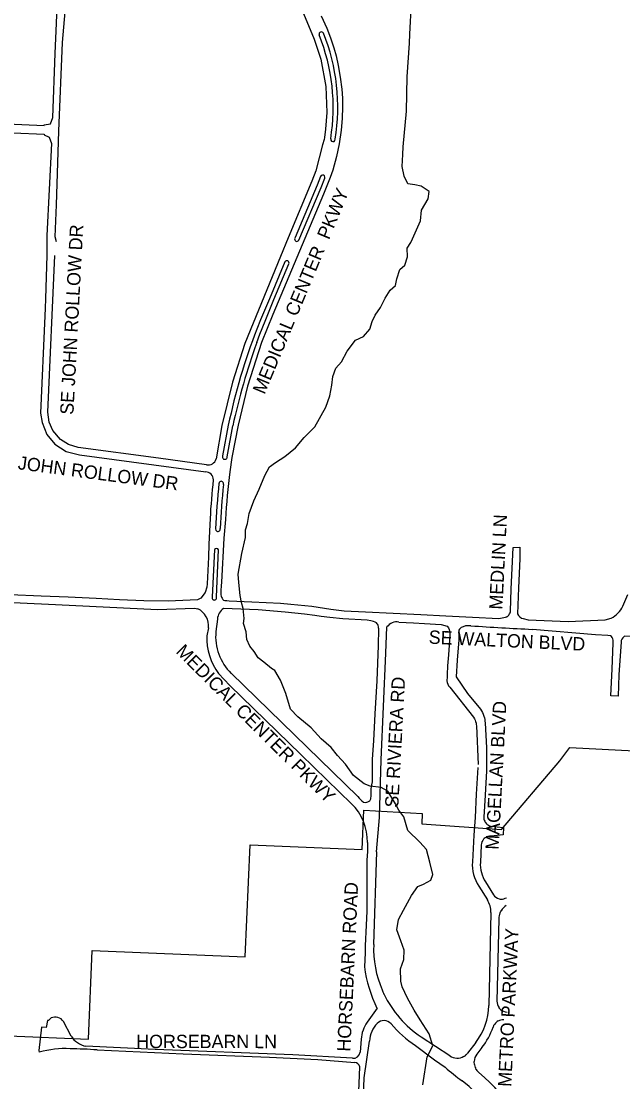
# Model space of a CAD drawing. Extents: x 0 to 712119, y 0 to 761125.
# Drawn here: x 666380 to 668635, y 734082 to 738055 of the extents above; entities that cross this region are included whole.
import ezdxf

# ---------------------------------------------------------------- set-up
doc = ezdxf.new("R2010")
doc.units = 0
for name, color, linetype in [('city boundary', 7, 'Continuous'), ('PAVED ROADS', 7, 'Continuous'), ('stream or creek', 7, 'Continuous'), ('street names', 7, 'Continuous')]:
    doc.layers.add(name, color=color, linetype=linetype)

msp = doc.modelspace()

# ---------------------------------------------------------------- linework, layer by layer
at = {"layer": 'city boundary'}
msp.add_lwpolyline([(666333.6, 734254.3), (666631.5, 734242.2), (666645.8, 734573.5), (667219.7, 734550), (667237.9, 734970.5), (667657.5, 734952.4), (667663.8, 735099.3), (667883.4, 735087.6), (667881.1, 735049), (668181, 735027.7), (668399.2, 735284.4), (668436.5, 735335.1), (668799.7, 735315.2)], dxfattribs=at)
at = {"layer": 'PAVED ROADS'}
for points in [[(666156.9, 737678.7), (666466, 737664.9), (666466, 737666.6), (666489, 737671.2), (666498.2, 737694.2), (666507.4, 737933.9), (666512.1, 738048.7), (666530.6, 738499.6), (666521.4, 738518), (666499.2, 738529.1), (666488.3, 738529.5), (666336.5, 738536.5)], [(666511.8, 737229.5), (666507.2, 737247.8), (666511.9, 737368.1), (666521.1, 737643.7), (666535, 737975.2), (666544.2, 738090), (666558.1, 738443.6), (666558.1, 738494.1), (666567.3, 738518), (666586.6, 738525.7), (666843.8, 738515.9), (666978.3, 738511), (666997.8, 738510.5), (667005.4, 738510.4), (667223.8, 738500.8), (667305, 738500.4)], [(667391, 738188), (667394.1, 738181), (667437.9, 738084.5), (667478.6, 737988.3), (667503, 737913.4), (667521.6, 737810.4), (667525.6, 737713), (667520.7, 737650.6), (667516.9, 737620.1), (667515.2, 737611.7), (667509.9, 737592.7), (667484.3, 737495.1), (667469.7, 737455.8), (667380.5, 737243.7), (667352.2, 737174.5), (667218.3, 736848.1), (667172.2, 736703.7), (667132.1, 736541.3), (667110.1, 736416)], [(667504.5, 738075.7), (667525.5, 738029.1), (667539.1, 737993.3), (667551.2, 737956.3), (667560.1, 737925.9), (667568.3, 737889.5), (667575.9, 737845.8), (667581.5, 737800.6), (667583.7, 737766.5), (667584.8, 737734.1), (667582.8, 737691.1), (667579.3, 737647.7), (667571.9, 737596.3), (667562.1, 737548.4), (667547.5, 737497), (667538.4, 737469.9), (667512.9, 737407.1), (667323.1, 736956.2), (667281.2, 736851.4), (667227.5, 736687.6), (667192.6, 736542.5), (667169.6, 736421.4), (667161.8, 736367.8)], [(667497, 738004), (667497, 738004)], [(666349.5, 737637.4), (666466, 737632.6), (666466, 737629.9), (666484.4, 737620.7), (666493.6, 737597.8), (666475.1, 737252.4), (666475.1, 737179), (666470.3, 737015.1), (666469.8, 736979.8), (666468.1, 736951.9), (666452.4, 736586.7), (666457.9, 736551.9), (666475.7, 736507), (666506.1, 736470.3), (666548.3, 736443.3), (666598.5, 736430.5), (667071.3, 736367)], [(667502.2, 737473.3), (667489.1, 737441.3), (667406.6, 737245.5), (667405.4, 737242.8), (667405.4, 737242.8)], [(667420.5, 737234.8), (667504.7, 737432.7), (667518.1, 737467.2)], [(667073.9, 736394), (666893.9, 736418.1), (666592.7, 736458.4), (666556.5, 736469.4), (666526.5, 736488.6), (666498.6, 736522.4), (666484.1, 736553.5), (666479.7, 736590.7), (666505.6, 737177.7)], [(667368.2, 737154.4), (667310.5, 737015.7), (667276.5, 736936.2), (667262.9, 736901.8)], [(667368.2, 737154.4), (667368.2, 737154.4)], [(667263, 736851.3), (667273.8, 736882.6), (667294, 736931.7), (667327.4, 737013), (667383.6, 737146.4)], [(667156.1, 736541.6), (667134.7, 736426.7)], [(667152.2, 736422.9), (667172.8, 736539.2)], [(667137.7, 736320.2), (667137.6, 736325.3)], [(667087.8, 736192.6), (667083.5, 736096.6), (667082.2, 736047), (667076.8, 735948.1), (667075.8, 735935.1), (667069.7, 735915.7), (667052.7, 735894.3), (667040.4, 735888.2), (666930.4, 735882.8), (666838.9, 735884.3), (666748, 735888.3), (666661.1, 735892.6), (666555.5, 735897.2), (666454.2, 735901.8), (666338.6, 735907.1)], [(667145.6, 736188.4), (667139.3, 736118.8), (667130.2, 735953.8), (667129.2, 735940.3), (667128.7, 735923.1), (667128.4, 735907.1), (667129.2, 735901.2), (667130.9, 735897.7), (667133, 735893.4), (667135.6, 735889.6), (667138.6, 735886.8), (667143.6, 735885), (667150.5, 735885.2), (667159.3, 735884.4), (667243.9, 735880.6), (667351.3, 735875.3), (667390.2, 735872.1), (667469.4, 735864.6), (667540.7, 735853.3), (667590, 735846.9), (667671, 735842.5), (667878.5, 735832.8), (667972, 735827.8), (668071.9, 735822.7), (668170.7, 735818.2), (668189.4, 735821.1), (668195.4, 735822.4), (668199.1, 735823.8), (668200.3, 735824.3), (668201.4, 735824.9), (668202.4, 735825.5), (668203.4, 735826.2), (668204.4, 735827), (668205.3, 735827.8), (668206.2, 735828.7), (668207, 735829.6), (668207.7, 735830.6), (668208.4, 735831.6), (668209, 735832.7), (668211, 735835.8), (668212.3, 735838.6), (668213.8, 735841.5), (668214.4, 735845.2), (668216.4, 735927.7), (668223.9, 736084.1), (668249.3, 736084.8), (668248.8, 736041.3), (668244.1, 735932.7), (668240.5, 735835)], [(667104.9, 736075.8), (667095.6, 735897.6)], [(667111.8, 735898.4), (667119.5, 736075)], [(665132.3, 735928.1), (665338.1, 735921.4), (665564.9, 735911.7), (665866.6, 735898.1), (666135.9, 735887.2), (666508, 735869.9), (666891.2, 735851.7), (667029.1, 735856.6), (667042.2, 735854.3)], [(668635.2, 735863.5), (668654.2, 735907.7)], [(667694.8, 735194.6), (667696.6, 735206.5), (667697, 735290.5), (667701.4, 735359.7), (667706.2, 735460.7), (667713.8, 735584.2), (667719.1, 735716.8), (667720, 735779.3), (667719.8, 735783.3), (667718.9, 735787.2), (667718.3, 735791.6), (667716.6, 735795), (667714.8, 735798.2), (667712.1, 735801.4), (667707.2, 735804.5), (667700.7, 735806.9), (667690, 735809.4), (667676.4, 735811), (667585.7, 735816.3), (667537.4, 735821.3), (667504.6, 735825.8), (667481, 735829.3), (667441.8, 735834.1), (667369.1, 735842.1), (667268.6, 735849.9), (667137.6, 735855.3)], [(667115.2, 735815.9), (667109.7, 735768.9)], [(667795.3, 735804.6), (667849.9, 735801.2), (667891.8, 735799.4), (667954.2, 735795.8), (667976.5, 735789.6), (667982.1, 735783), (667984.5, 735776.6), (667985.8, 735770), (667986.1, 735766.3), (667986.1, 735760.5), (667986.4, 735753.8), (667983.6, 735717.7), (667981.6, 735681.9), (667978, 735640.2), (667977, 735608.6), (667976.8, 735599.8), (667976.1, 735594.5), (667975.9, 735589.8), (667975.9, 735584.4), (667976.8, 735577.8), (667978.6, 735572), (667981.4, 735566.1), (667986.3, 735560.5), (668075.9, 735447.6), (668079.5, 735441.7), (668081.8, 735436.5), (668083.5, 735431.8), (668084.9, 735426.1), (668085.8, 735421), (668086.3, 735415.6), (668092.5, 735271.4)], [(668261.8, 735817.5), (668280.2, 735813.3), (668430.3, 735806.1), (668568.9, 735812.7), (668591.6, 735819.5)], [(667082.3, 735782.8), (667075.9, 735753.4)], [(667701.2, 734596.2), (667712.7, 734943.6), (667711.4, 734943.7), (667723.1, 735072), (667729.4, 735287.9), (667746.5, 735687.9), (667751, 735786)], [(668020, 735761.3), (668019.9, 735737.3), (668014.6, 735661.2), (668010.9, 735599.7), (668053.3, 735537.1), (668101.2, 735478.1), (668105.9, 735471.6), (668109.1, 735465.9), (668112, 735459.5), (668114.5, 735452.3), (668116.4, 735446.2), (668117.7, 735440), (668118.4, 735433.7), (668118.6, 735427.4), (668124.3, 735332.8), (668123.8, 735247.3), (668119.3, 735156.3), (668114.4, 735073.3), (668114.7, 735066.4), (668115.9, 735062.5), (668117.8, 735058.1), (668119.8, 735054.7), (668121.7, 735052.1), (668124.8, 735048.6), (668127.3, 735045.7), (668131.5, 735043.1), (668135.5, 735041.3), (668140.1, 735039.9), (668188.3, 735034.5), (668186.1, 735007.9), (668141.4, 735002.6)], [(668065.7, 735790.2), (668045.3, 735789.9), (668036.6, 735786.7)], [(668827.3, 735741.4), (668642.1, 735751.1), (668635.4, 735745.3), (668632.2, 735741), (668629.2, 735735.5), (668628.7, 735730.6), (668620.8, 735606.4), (668617.6, 735527.4), (668590.6, 735527.9), (668595.6, 735628.9), (668599.1, 735724.9), (668599, 735728.8), (668598.9, 735732.7), (668598.6, 735736.4), (668597.5, 735742.1), (668595.8, 735746.6), (668593.2, 735751), (668588.7, 735752.7), (668579.2, 735754.4), (668532.3, 735757.2), (668296.5, 735776.9)], [(667119.7, 735611.7), (667162.3, 735566.9), (667428.5, 735308.2), (667525.8, 735213.6), (667617.9, 735124.1)], [(667167.3, 735612.4), (667641.6, 735150.4)], [(668091.9, 735259.2), (668084.9, 735160.3), (668084, 735130.6), (668082.8, 735100.9), (668081.7, 735072.4), (668076.5, 735006.5), (668071.2, 734905.8)], [(667690.9, 735142.2), (667691.9, 735155), (667692.1, 735180.1), (667694.8, 735194.6)], [(667677.6, 734978.5), (667677.6, 734971.7), (667677.6, 734944.8), (667674.9, 734912.2), (667675.3, 734721.3)], [(668104.6, 734969.5), (668101.2, 734904.3)], [(668113.1, 734991.3), (668113.4, 734991)], [(668119.2, 734996.1), (668118.9, 734996.5)], [(668094.9, 734815), (668127.4, 734763.5)], [(668120.3, 734831), (668150.6, 734783)], [(668171.3, 734767.8), (668171.1, 734767.3)], [(668178.9, 734766.2), (668178.9, 734766.7)], [(668140.5, 734716.3), (668133, 734368.1)], [(668170, 734692.7), (668163.3, 734384.3)], [(668174.7, 734715.9), (668175.1, 734715.7)], [(668178.7, 734722.5), (668178.3, 734722.8)], [(667732.4, 734426.4), (667732.9, 734426.6)], [(667739.9, 734411.1), (667739.4, 734410.8)], [(667713.7, 734357.5), (667676.6, 734305.4)], [(668171.4, 734359.4), (668171, 734359.1)], [(668176.5, 734353.1), (668176.8, 734353.5)], [(666491.6, 734321.2), (666482.1, 734311.7), (666478, 734311.7), (666473.2, 734285.5), (666456.2, 734286.9), (666446.1, 734199.4), (666447.3, 734193)], [(666566.4, 734253.4), (666537.8, 734307.5)], [(668161.6, 734306.2), (668161.9, 734305.8)], [(668168.4, 734309.9), (668168.2, 734310.3)], [(667986.1, 734179), (667879.4, 734250)], [(667621.4, 734170.4), (667397.9, 734183.5), (666881.3, 734203.4), (666622.4, 734215.2)], [(667578.9, 731880.2), (667572.2, 731892.8), (667570, 731910.1), (667582.2, 732251.9), (667593, 732477.7), (667603.3, 732750.3), (667614.5, 732977.2), (667620, 733120.4), (667626, 733254.8), (667636.2, 733442.1), (667650.1, 733697.3), (667657.2, 733858.6), (667665.2, 734096.7), (667686, 734235)], [(667654, 734241.6), (667650.7, 734192.7)], [(667857.8, 734217.6), (667929.8, 734164.5), (667969.4, 734136.5)], [(668083.6, 734229), (668053.3, 734190)], [(668107.3, 734210.6), (668088.2, 734186.1)], [(666664.7, 734201.7), (666987, 734187.1), (667310.5, 734173.9), (667492.4, 734166.3), (667631.1, 734154.5)], [(668040, 734177.5), (668039.7, 734177.9)], [(668046, 734182.4), (668046.3, 734182)], [(667648.6, 734138.7), (667634, 733798), (667629.3, 733687.4), (667626.4, 733624.6), (667616.9, 733440.5), (667603, 733183.4)], [(668077.8, 734157.7), (668077.3, 734157.8)], [(668077.5, 734150), (668078, 734150)], [(668083.8, 734131.4), (668083.4, 734131.2)], [(668087.6, 734124.6), (668088, 734124.9)]]:
    msp.add_lwpolyline(points, dxfattribs=at)
for centre, radius, start, end in [((667505.4, 738006.6), 8.79, 30.2301, 197.0286), ((666816.8, 737731.9), 732.6, 350.8155, 21.8002), ((666819.3, 737733), 747.3, 350.7967, 21.8362), ((667548.4, 737612.9), 8.64, 166.0893, 3.8258), ((667510.2, 737470.3), 8.51, 338.1914, 159.7103), ((667413.1, 737239.2), 8.54, 154.7955, 329.5783), ((667375.4, 737149.5), 8.75, 338.8158, 145.9329), ((669436, 736061.6), 2329.8, 158.8627, 168.1104), ((669479.4, 736042.1), 2359.5, 159.941, 167.8376), ((667080.9, 736423.3), 30.1, 256.4618, 346.0596), ((667143.1, 736423.2), 9.1, 157.138, 358.4764), ((667070.9, 736337.9), 29.1, 358.6516, 89.3472), ((669841.8, 736035.2), 2700.5, 172.9255, 176.7461), ((669312.1, 736077.6), 2227.3, 173.3067, 177.042), ((669798, 736040.6), 2691.9, 173.9343, 177.6017), ((667129.5, 736323.3), 8.42, 13.756, 168.0661), ((671217.5, 735936.7), 4097.7, 174.6291, 176.9399), ((667117.3, 736152.7), 8.77, 176.116, 18.3788), ((667112, 736072.2), 7.94, 20.7495, 153.3111), ((667103.8, 735895.4), 8.48, 164.9289, 20.6538), ((667008.2, 735788.2), 74.3, 355.8446, 62.7513), ((667171.8, 735809.8), 56.9, 126.9054, 173.8245), ((668550.8, 735903.7), 93.5, 295.8308, 334.531), ((667788.4, 735759.1), 46, 81.3599, 144.2283), ((668267, 735845.5), 28.5, 201.5885, 259.5175), ((667297.7, 735749.2), 189, 174.0105, 226.3756), ((668040.9, 735765.8), 21.4, 101.4004, 192.0894), ((670565.2, 777228.1), 41513.2, 266.5482, 266.8672), ((667293.1, 735743), 217.5, 177.2628, 217.143), ((667484, 734984.2), 193.7, 358.3216, 46.2466), ((667725.1, 735217.3), 107, 218.7252, 234.6258), ((667670.5, 735151.1), 22.3, 250.7871, 336.3718), ((668139.6, 734967.7), 35, 86.9124, 125.6595), ((668139.6, 734967.7), 35, 138.2378, 176.9849), ((668139.6, 734967.7), 35.5, 125.6595, 138.2378), ((668226, 734897.7), 155, 176.9849, 212.2602), ((668226, 734897.7), 125, 176.9849, 212.2602), ((668180.2, 734801.7), 35, 212.2602, 255.2584), ((668180.2, 734801.7), 35.5, 255.2584, 267.8868), ((668180.2, 734801.7), 35, 267.8868, 301.7441), ((668055.5, 734718.2), 85, 358.7624, 32.2602), ((668230, 734691.4), 60, 121.7441, 148.7024), ((709535.2, 732914.4), 41898.9, 177.52833, 177.81326), ((668230, 734691.4), 60, 156.0478, 178.7625), ((668230, 734691.4), 60.5, 148.7024, 156.0478), ((668101, 734583.1), 400, 178.1096, 203.0324), ((668150.8, 734573.9), 487.8, 187.1534, 206.33), ((668101, 734583.1), 400.5, 203.0324, 205.4677), ((668101, 734583.1), 400, 205.4677, 236.3631), ((667898, 734373.2), 235, 322.1568, 358.7625), ((668203.3, 734383.5), 40, 178.7625, 217.0366), ((668203.3, 734383.5), 40.5, 217.0366, 228.515), ((668203.3, 734383.5), 40, 228.515, 266.789), ((666507.3, 734289.5), 35.4, 30.6002, 116.2922), ((667789.6, 734229.5), 136.2, 146.0943, 174.8807), ((667785.9, 734231), 100, 135.569, 177.7016), ((667739.5, 734276.5), 35, 40.2966, 135.569), ((668101, 734583.1), 439, 220.2966, 236.3631), ((667898, 734373.2), 265, 322.1568, 341.0722), ((668186.5, 734274.2), 40, 127.9163, 161.0722), ((668186.5, 734274.2), 40.5, 116.9641, 127.9163), ((668186.5, 734274.2), 40, 86.789, 116.9641), ((666641.4, 734303.2), 90, 213.5781, 257.8598), ((666547.2, 733833.4), 373.2, 87.5621, 105.5177), ((666495.2, 731555.9), 2651.2, 86.3335, 88.5329), ((667624.3, 734197), 26.8, 263.7387, 350.715), ((668013.8, 734220.7), 50, 236.3631, 301.2534), ((668013.8, 734220.7), 50.5, 301.2534, 310.1131), ((668013.8, 734220.7), 50, 310.1131, 322.1568), ((668127.7, 734155.4), 50, 142.1568, 177.309), ((667628.1, 734133.4), 21.3, 14.4627, 81.904), ((668630.8, 734886.5), 1000, 228.5931, 233.2408), ((668127.7, 734155.4), 50.5, 177.309, 186.1725), ((668127.7, 734155.4), 50, 186.1725, 208.6127), ((668127.7, 734155.4), 50.5, 208.6127, 217.4972), ((668127.7, 734155.4), 50, 217.4972, 230.3004), ((667698.5, 733638.3), 622, 332.1376, 50.3004), ((667698.5, 733638.3), 558, 357.7868, 53.2408)]:
    msp.add_arc(centre, radius, start, end, dxfattribs=at)
at = {"layer": 'stream or creek'}
msp.add_lwpolyline([(667885.4, 734071.1), (667902.2, 734175.8), (667922.5, 734216.6), (667909.5, 734262.1), (667876, 734314.3), (667852.4, 734350.2), (667828, 734395), (667808.5, 734438.1), (667803.5, 734459.3), (667801.9, 734504.9), (667814.1, 734540.8), (667815, 734575.8), (667803.5, 734610), (667788.1, 734651.6), (667794.6, 734689.9), (667813.3, 734724.9), (667843.5, 734779.5), (667867.1, 734813.7), (667887.5, 734822.7), (667915.2, 734837.3), (667923.3, 734859.3), (667911.1, 734904.9), (667899.7, 734952.2), (667873.6, 734979.9), (667829.6, 735023.1), (667813.7, 735075), (667796.1, 735100.2), (667783.5, 735123.3), (667754.4, 735171), (667728.7, 735184.1), (667687.5, 735189.6), (667664.9, 735198.7), (667625.9, 735229.2), (667595, 735272.4), (667565.7, 735305), (667542, 735334.3), (667504.6, 735366.9), (667466.3, 735408.4), (667416.6, 735450), (667389.7, 735478.5), (667371.8, 735536.3), (667352.2, 735586.9), (667331, 735622.7), (667318, 735630), (667289.5, 735654.5), (667268.3, 735669.9), (667252.8, 735693.6), (667237.4, 735714.7), (667225.9, 735739.2), (667222.7, 735767.7), (667213.7, 735799.4), (667216.1, 735818.2), (667211.3, 735854.9), (667205.6, 735877.7), (667200.7, 735903.8), (667195.8, 735952.6), (667193.4, 735983.6), (667207.2, 736061), (667221.1, 736121.2), (667221.1, 736150.6), (667228.4, 736173.4), (667234.1, 736211.7), (667252, 736258.2), (667271.6, 736302.1), (667292.8, 736353.5), (667310.7, 736386), (667332.7, 736402.3), (667367.7, 736424.3), (667408.4, 736456.9), (667441, 736496), (667480.9, 736535.9), (667521.7, 736609.3), (667536.3, 736651.6), (667543.7, 736691.6), (667547.7, 736724.9), (667559.1, 736755.9), (667581.1, 736779.6), (667601.5, 736818.7), (667633.3, 736861), (667662.6, 736874), (667686.2, 736901.8), (667695.2, 736931), (667706.6, 736954.7), (667727, 736983.2), (667744.1, 737018.2), (667763.6, 737048.4), (667783.2, 737065.5), (667788.1, 737090.7), (667798.7, 737124.9), (667818.2, 737141.2), (667828, 737172.2), (667827.2, 737204.8), (667841, 737225.9), (667846.7, 737239.8), (667876.9, 737308.2), (667881, 737347.3), (667905.4, 737389.7), (667909.4, 737417.4), (667879.3, 737437.8), (667855.7, 737441.9), (667829.6, 737445.9), (667815.8, 737475.3), (667808.4, 737511.1), (667810.1, 737556.7), (667811.7, 737585.3), (667824.7, 737718.8), (667827.2, 737847.6), (667835.3, 737973), (667837, 738007.3), (667843.5, 738124.6)], dxfattribs=at)

# ---------------------------------------------------------------- texts
at = {"layer": 'street names'}
for s, rotation, p in [('MEDICAL CENTER  PKWY', 67.3828, (667291.9, 736654.7)), ('SE JOHN ROLLOW DR', 86.9838, (666575.2, 736580.2)), ('SE JOHN ROLLOW DR', 352.441, (666258.3, 736391.6)), ('MEDLIN LN', 87.1697, (668183.7, 735850.3)), ('SE WALTON BLVD', 357.3854, (667906.8, 735723.7)), ('MEDICAL CENTER PKWY', 315.1072, (666956.3, 735691.1)), ('SE RIVIERA RD', 86.9838, (667793.4, 735108.5)), ('MAGELLAN BLVD', 86.9838, (668169.8, 734950.7)), ('HORSEBARN ROAD', 87.3557, (667613.8, 734194.3)), ('METRO PARKWAY', 87.3557, (668217.2, 734062.6)), ('HORSEBARN LN', 359.9838, (666811, 734208.3))]:
    msp.add_text(s, height=50, rotation=rotation, dxfattribs=at).set_placement(p)

doc.saveas('drawing.dxf')
